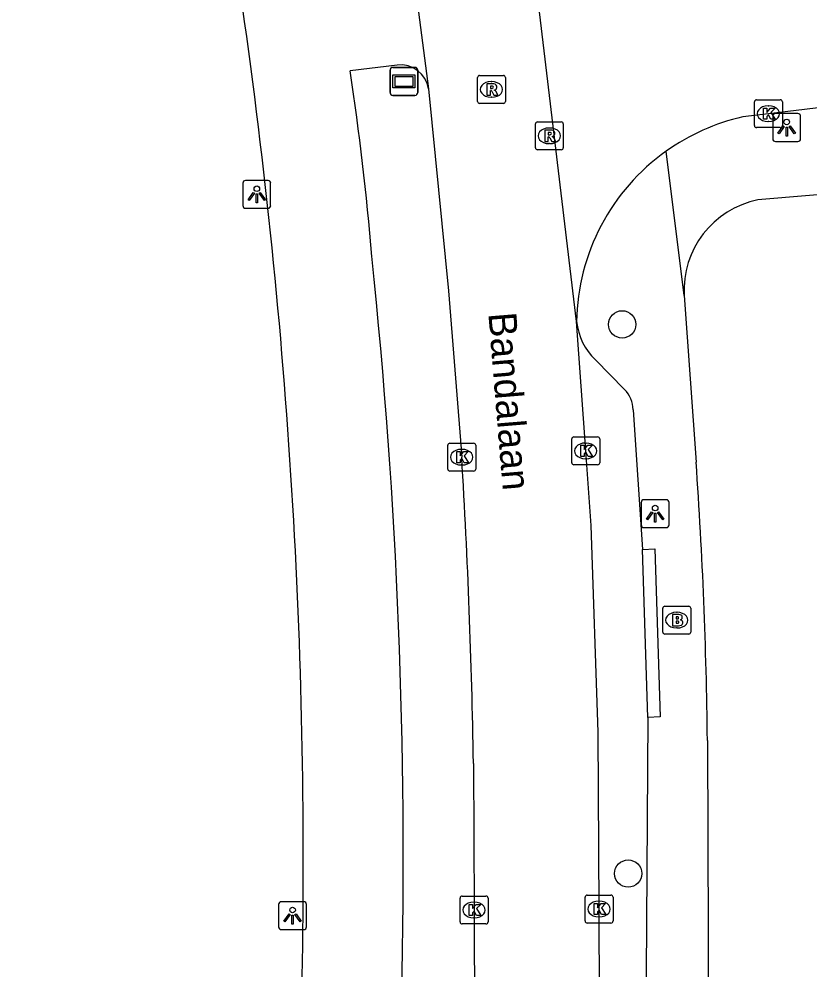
# Model space of a CAD drawing. Extents: x 162880 to 165536, y 384011 to 385179.
# Drawn here: x 163777.66 to 163806, y 384340.61 to 384374.68 of the extents above; entities that cross this region are included whole.
import ezdxf

# ---------------------------------------------------------------- set-up
doc = ezdxf.new("R2010")
doc.units = 0
for name, color, linetype in [('IMGEO_Boom', 7, 'Continuous'), ('IMGEO_Brandkraan', 7, 'Continuous'), ('IMGEO_Fietspad_gesloten', 7, 'Continuous'), ('IMGEO_Kolk', 7, 'Continuous'), ('IMGEO_Lichtpunt', 7, 'Continuous'), ('IMGEO_Openbare_ruimte_label', 7, 'Continuous'), ('IMGEO_Rijbaan_lokaal_open', 7, 'Continuous'), ('IMGEO_Rioolput', 7, 'Continuous'), ('IMGEO_Straatnaambord', 7, 'Continuous'), ('IMGEO_Voetpad_open', 7, 'Continuous')]:
    doc.layers.add(name, color=color, linetype=linetype)

msp = doc.modelspace()

# ---------------------------------------------------------------- linework, layer by layer
at = {"layer": 'IMGEO_Boom'}
for centre in [(163799.272, 384363.738), (163799.484, 384344.065)]:
    msp.add_circle(centre, 0.489, dxfattribs=at)
at = {"layer": 'IMGEO_Brandkraan'}
for p, q in [((163800.727, 384352.718), (163800.727, 384353.57)), ((163800.802, 384353.644), (163801.654, 384353.644)), ((163801.215, 384353.424), (163801.24, 384353.424)), ((163801.728, 384353.57), (163801.728, 384352.718)), ((163801.238, 384352.864), (163801.213, 384352.864)), ((163801.654, 384352.644), (163800.802, 384352.644))]:
    msp.add_line(p, q, dxfattribs=at)
for points in [[(163800.727, 384352.718), (163800.727, 384353.57)], [(163800.802, 384353.644), (163801.654, 384353.644)], [(163801.728, 384353.57), (163801.728, 384352.718)], [(163801.075, 384353.344), (163801.075, 384352.944), (163801.288, 384352.944)], [(163801.306, 384353.344), (163801.075, 384353.344)], [(163801.254, 384353.263), (163801.2, 384353.263), (163801.2, 384353.187)], [(163801.2, 384353.187), (163801.253, 384353.187)], [(163801.262, 384353.111), (163801.2, 384353.111), (163801.2, 384353.03)], [(163801.2, 384353.03), (163801.262, 384353.03)], [(163801.654, 384352.644), (163800.802, 384352.644)]]:
    msp.add_lwpolyline(points, dxfattribs=at)
for centre, radius, start, end in [((163800.804, 384353.568), 0.0765, 91.552, 178.448), ((163800.804, 384353.568), 0.0765, 91.552, 178.448), ((163801.652, 384353.568), 0.0765, 1.552, 88.448), ((163801.652, 384353.568), 0.0765, 1.552, 88.448), ((163801.255, 384353.225), 0.0379, 267.8285, 90.9355), ((163801.263, 384353.07), 0.0404, 269.8759, 90.5077), ((163801.31, 384353.199), 0.145, 59.4692, 91.5367), ((163801.335, 384353.246), 0.0922, 285.5137, 58.1501), ((163801.34, 384353.054), 0.105, 301.3115, 78.989), ((163801.294, 384353.195), 0.251, 268.6676, 293.5347), ((163800.804, 384352.72), 0.0765, 181.552, 268.448), ((163800.804, 384352.72), 0.0765, 181.552, 268.448), ((163801.652, 384352.72), 0.0765, 271.552, 358.448), ((163801.652, 384352.72), 0.0765, 271.552, 358.448)]:
    msp.add_arc(centre, radius, start, end, dxfattribs=at)
for centre, major_axis, ratio, start_param, end_param in [((163801.214, 384353.144), (-0.387, 0.002), 0.722429, 4.712389, 7.853982), ((163801.239, 384353.144), (-0.39, 0.002), 0.717154, 1.570796, 4.712389)]:
    msp.add_ellipse(centre, major_axis=major_axis, ratio=ratio, start_param=start_param, end_param=end_param, dxfattribs=at)
at = {"layer": 'IMGEO_Fietspad_gesloten'}
msp.add_lwpolyline([(163791.215, 384373.027), (163789.527, 384372.815)], dxfattribs=at)
for centre, radius, start, end in [((163573.957, 384346.303), 213.668, 7.60789, 18.44351), ((163572.064, 384344.537), 215.784, 358.75219, 8.00605), ((163791.326, 384372.009), 1.025, 9.1222, 96.2453), ((163694.154, 384358.347), 96.464, 4.65458, 8.62589), ((163586.511, 384344.707), 204.917, 358.59434, 6.01366)]:
    msp.add_arc(centre, radius, start, end, dxfattribs=at)
at = {"layer": 'IMGEO_Kolk'}
for p, q in [((163804.01, 384370.858), (163804.01, 384371.71)), ((163804.085, 384371.784), (163804.937, 384371.784)), ((163804.498, 384371.564), (163804.523, 384371.564)), ((163805.011, 384371.71), (163805.011, 384370.858)), ((163804.521, 384371.004), (163804.496, 384371.004)), ((163804.937, 384370.784), (163804.085, 384370.784)), ((163797.466, 384358.781), (163797.466, 384359.633)), ((163797.541, 384359.707), (163798.393, 384359.707)), ((163798.467, 384359.633), (163798.467, 384358.781)), ((163793.022, 384358.555), (163793.022, 384359.407)), ((163793.097, 384359.481), (163793.949, 384359.481)), ((163793.51, 384359.261), (163793.535, 384359.261)), ((163794.023, 384359.407), (163794.023, 384358.555)), ((163797.954, 384359.487), (163797.979, 384359.487)), ((163797.977, 384358.927), (163797.952, 384358.927)), ((163793.533, 384358.701), (163793.508, 384358.701)), ((163798.393, 384358.707), (163797.541, 384358.707)), ((163793.949, 384358.481), (163793.097, 384358.481)), ((163793.539, 384343.261), (163794.391, 384343.261)), ((163797.942, 384342.369), (163797.942, 384343.221)), ((163798.017, 384343.295), (163798.869, 384343.295)), ((163798.943, 384343.221), (163798.943, 384342.369)), ((163793.464, 384342.335), (163793.464, 384343.187)), ((163793.952, 384343.041), (163793.977, 384343.041)), ((163794.465, 384343.187), (163794.465, 384342.335)), ((163798.43, 384343.075), (163798.455, 384343.075)), ((163794.391, 384342.261), (163793.539, 384342.261)), ((163793.975, 384342.481), (163793.95, 384342.481)), ((163798.869, 384342.295), (163798.017, 384342.295)), ((163798.453, 384342.515), (163798.428, 384342.515))]:
    msp.add_line(p, q, dxfattribs=at)
for points in [[(163804.01, 384370.858), (163804.01, 384371.71)], [(163804.085, 384371.784), (163804.937, 384371.784)], [(163804.331, 384371.484), (163804.454, 384371.484), (163804.454, 384371.333), (163804.584, 384371.484), (163804.748, 384371.484), (163804.602, 384371.333), (163804.755, 384371.084), (163804.603, 384371.084), (163804.518, 384371.248), (163804.454, 384371.181), (163804.454, 384371.084), (163804.331, 384371.084), (163804.331, 384371.484)], [(163805.011, 384371.71), (163805.011, 384370.858)], [(163804.937, 384370.784), (163804.085, 384370.784)], [(163797.466, 384358.781), (163797.466, 384359.633)], [(163797.541, 384359.707), (163798.393, 384359.707)], [(163798.467, 384359.633), (163798.467, 384358.781)], [(163793.022, 384358.555), (163793.022, 384359.407)], [(163793.097, 384359.481), (163793.949, 384359.481)], [(163794.023, 384359.407), (163794.023, 384358.555)], [(163797.787, 384359.407), (163797.91, 384359.407), (163797.91, 384359.256), (163798.04, 384359.407), (163798.204, 384359.407), (163798.058, 384359.256), (163798.211, 384359.007), (163798.059, 384359.007), (163797.974, 384359.171), (163797.91, 384359.104), (163797.91, 384359.007), (163797.787, 384359.007), (163797.787, 384359.407)], [(163793.343, 384359.181), (163793.466, 384359.181), (163793.466, 384359.03), (163793.596, 384359.181), (163793.76, 384359.181), (163793.614, 384359.03), (163793.767, 384358.781), (163793.615, 384358.781), (163793.53, 384358.945), (163793.466, 384358.878), (163793.466, 384358.781), (163793.343, 384358.781), (163793.343, 384359.181)], [(163798.393, 384358.707), (163797.541, 384358.707)], [(163793.949, 384358.481), (163793.097, 384358.481)], [(163793.539, 384343.261), (163794.391, 384343.261)], [(163797.942, 384342.369), (163797.942, 384343.221)], [(163798.017, 384343.295), (163798.869, 384343.295)], [(163798.943, 384343.221), (163798.943, 384342.369)], [(163793.464, 384342.335), (163793.464, 384343.187)], [(163793.785, 384342.961), (163793.908, 384342.961), (163793.908, 384342.81), (163794.038, 384342.961), (163794.202, 384342.961), (163794.056, 384342.81), (163794.209, 384342.561), (163794.057, 384342.561), (163793.972, 384342.725), (163793.908, 384342.658), (163793.908, 384342.561), (163793.785, 384342.561), (163793.785, 384342.961)], [(163794.465, 384343.187), (163794.465, 384342.335)], [(163798.263, 384342.995), (163798.386, 384342.995), (163798.386, 384342.844), (163798.516, 384342.995), (163798.68, 384342.995), (163798.534, 384342.844), (163798.687, 384342.595), (163798.535, 384342.595), (163798.45, 384342.759), (163798.386, 384342.692), (163798.386, 384342.595), (163798.263, 384342.595), (163798.263, 384342.995)], [(163794.391, 384342.261), (163793.539, 384342.261)], [(163798.869, 384342.295), (163798.017, 384342.295)]]:
    msp.add_lwpolyline(points, dxfattribs=at)
for centre, start, end in [((163804.087, 384371.708), 91.552, 178.448), ((163804.087, 384371.708), 91.552, 178.448), ((163804.935, 384371.708), 1.552, 88.448), ((163804.935, 384371.708), 1.552, 88.448), ((163804.087, 384370.86), 181.552, 268.448), ((163804.087, 384370.86), 181.552, 268.448), ((163804.935, 384370.86), 271.552, 358.448), ((163804.935, 384370.86), 271.552, 358.448), ((163797.543, 384359.631), 91.552, 178.448), ((163797.543, 384359.631), 91.552, 178.448), ((163798.391, 384359.631), 1.552, 88.448), ((163798.391, 384359.631), 1.552, 88.448), ((163793.099, 384359.405), 91.552, 178.448), ((163793.099, 384359.405), 91.552, 178.448), ((163793.947, 384359.405), 1.552, 88.448), ((163793.947, 384359.405), 1.552, 88.448), ((163793.099, 384358.557), 181.552, 268.448), ((163793.099, 384358.557), 181.552, 268.448), ((163793.947, 384358.557), 271.552, 358.448), ((163793.947, 384358.557), 271.552, 358.448), ((163797.543, 384358.783), 181.552, 268.448), ((163797.543, 384358.783), 181.552, 268.448), ((163798.391, 384358.783), 271.552, 358.448), ((163798.391, 384358.783), 271.552, 358.448), ((163793.541, 384343.185), 91.552, 178.448), ((163793.541, 384343.185), 91.552, 178.448), ((163794.389, 384343.185), 1.552, 88.448), ((163794.389, 384343.185), 1.552, 88.448), ((163798.019, 384343.219), 91.552, 178.448), ((163798.019, 384343.219), 91.552, 178.448), ((163798.867, 384343.219), 1.552, 88.448), ((163798.867, 384343.219), 1.552, 88.448), ((163793.541, 384342.337), 181.552, 268.448), ((163793.541, 384342.337), 181.552, 268.448), ((163794.389, 384342.337), 271.552, 358.448), ((163794.389, 384342.337), 271.552, 358.448), ((163798.019, 384342.371), 181.552, 268.448), ((163798.019, 384342.371), 181.552, 268.448), ((163798.867, 384342.371), 271.552, 358.448), ((163798.867, 384342.371), 271.552, 358.448)]:
    msp.add_arc(centre, 0.0765, start, end, dxfattribs=at)
for centre, major_axis, ratio, start_param, end_param in [((163804.497, 384371.284), (-0.387, 0.002), 0.722429, 4.712389, 7.853982), ((163804.522, 384371.284), (-0.39, 0.002), 0.717154, 1.570796, 4.712389), ((163793.509, 384358.981), (-0.387, 0.002), 0.722429, 4.712389, 7.853982), ((163793.534, 384358.981), (-0.39, 0.002), 0.717154, 1.570796, 4.712389), ((163797.953, 384359.207), (-0.387, 0.002), 0.722429, 4.712389, 7.853982), ((163797.978, 384359.207), (-0.39, 0.002), 0.717154, 1.570796, 4.712389), ((163793.951, 384342.761), (-0.387, 0.002), 0.722429, 4.712389, 7.853982), ((163793.976, 384342.761), (-0.39, 0.002), 0.717154, 1.570796, 4.712389), ((163798.429, 384342.795), (-0.387, 0.002), 0.722429, 4.712389, 7.853982), ((163798.454, 384342.795), (-0.39, 0.002), 0.717154, 1.570796, 4.712389)]:
    msp.add_ellipse(centre, major_axis=major_axis, ratio=ratio, start_param=start_param, end_param=end_param, dxfattribs=at)
at = {"layer": 'IMGEO_Lichtpunt'}
for p, q in [((163804.666, 384371.191), (163804.666, 384370.384)), ((163804.666, 384371.191), (163804.666, 384370.384)), ((163805.568, 384371.286), (163804.76, 384371.286)), ((163805.568, 384371.286), (163804.76, 384371.286)), ((163805.662, 384370.384), (163805.662, 384371.191)), ((163805.662, 384370.384), (163805.662, 384371.191)), ((163804.76, 384370.29), (163805.568, 384370.29)), ((163804.76, 384370.29), (163805.568, 384370.29)), ((163785.682, 384368.798), (163785.682, 384367.991)), ((163785.682, 384368.798), (163785.682, 384367.991)), ((163786.584, 384368.893), (163785.776, 384368.893)), ((163786.584, 384368.893), (163785.776, 384368.893)), ((163786.678, 384367.991), (163786.678, 384368.798)), ((163786.678, 384367.991), (163786.678, 384368.798)), ((163785.776, 384367.897), (163786.584, 384367.897)), ((163785.776, 384367.897), (163786.584, 384367.897)), ((163799.954, 384357.361), (163799.954, 384356.554)), ((163799.954, 384357.361), (163799.954, 384356.554)), ((163800.856, 384357.456), (163800.048, 384357.456)), ((163800.856, 384357.456), (163800.048, 384357.456)), ((163800.95, 384356.554), (163800.95, 384357.361)), ((163800.95, 384356.554), (163800.95, 384357.361)), ((163800.048, 384356.46), (163800.856, 384356.46)), ((163800.048, 384356.46), (163800.856, 384356.46)), ((163786.964, 384342.963), (163786.964, 384342.156)), ((163786.964, 384342.963), (163786.964, 384342.156)), ((163787.866, 384343.058), (163787.058, 384343.058)), ((163787.866, 384343.058), (163787.058, 384343.058)), ((163787.96, 384342.156), (163787.96, 384342.963)), ((163787.96, 384342.156), (163787.96, 384342.963)), ((163787.058, 384342.062), (163787.866, 384342.062)), ((163787.058, 384342.062), (163787.866, 384342.062))]:
    msp.add_line(p, q, dxfattribs=at)
for points in [[(163805.04, 384370.855), (163805.079, 384370.827), (163804.891, 384370.565), (163804.853, 384370.592), (163805.04, 384370.855)], [(163805.142, 384370.807), (163805.189, 384370.807), (163805.189, 384370.485), (163805.142, 384370.485), (163805.142, 384370.807)], [(163805.252, 384370.827), (163805.29, 384370.854), (163805.477, 384370.592), (163805.438, 384370.564), (163805.252, 384370.827)], [(163786.056, 384368.462), (163786.095, 384368.434), (163785.907, 384368.172), (163785.869, 384368.199), (163786.056, 384368.462)], [(163786.158, 384368.414), (163786.205, 384368.414), (163786.205, 384368.092), (163786.158, 384368.092), (163786.158, 384368.414)], [(163786.268, 384368.434), (163786.306, 384368.461), (163786.493, 384368.199), (163786.454, 384368.171), (163786.268, 384368.434)], [(163800.328, 384357.025), (163800.367, 384356.997), (163800.179, 384356.735), (163800.141, 384356.762), (163800.328, 384357.025)], [(163800.43, 384356.977), (163800.477, 384356.977), (163800.477, 384356.655), (163800.43, 384356.655), (163800.43, 384356.977)], [(163800.54, 384356.997), (163800.578, 384357.024), (163800.765, 384356.762), (163800.726, 384356.734), (163800.54, 384356.997)], [(163787.338, 384342.627), (163787.377, 384342.599), (163787.189, 384342.337), (163787.151, 384342.364), (163787.338, 384342.627)], [(163787.44, 384342.579), (163787.487, 384342.579), (163787.487, 384342.257), (163787.44, 384342.257), (163787.44, 384342.579)], [(163787.55, 384342.599), (163787.588, 384342.626), (163787.775, 384342.364), (163787.736, 384342.336), (163787.55, 384342.599)]]:
    msp.add_lwpolyline(points, dxfattribs=at)
for centre in [(163805.165, 384370.989), (163786.181, 384368.596), (163800.453, 384357.159), (163787.463, 384342.761)]:
    msp.add_circle(centre, 0.0994, dxfattribs=at)
for centre, start, end in [((163804.76, 384371.191), 90, 180), ((163804.76, 384371.191), 90, 180), ((163805.568, 384371.191), 0, 90), ((163805.568, 384371.191), 0, 90), ((163804.76, 384370.384), 180, 270), ((163804.76, 384370.384), 180, 270), ((163805.568, 384370.384), 270, 0), ((163805.568, 384370.384), 270, 360), ((163785.776, 384368.798), 90, 180), ((163785.776, 384368.798), 90, 180), ((163786.584, 384368.798), 0, 90), ((163786.584, 384368.798), 0, 90), ((163785.776, 384367.991), 180, 270), ((163785.776, 384367.991), 180, 270), ((163786.584, 384367.991), 270, 0), ((163786.584, 384367.991), 270, 360), ((163800.048, 384357.361), 90, 180), ((163800.048, 384357.361), 90, 180), ((163800.856, 384357.361), 0, 90), ((163800.856, 384357.361), 0, 90), ((163800.048, 384356.554), 180, 270), ((163800.048, 384356.554), 180, 270), ((163800.856, 384356.554), 270, 0), ((163800.856, 384356.554), 270, 360), ((163787.058, 384342.963), 90, 180), ((163787.058, 384342.963), 90, 180), ((163787.866, 384342.963), 0, 90), ((163787.866, 384342.963), 0, 90), ((163787.058, 384342.156), 180, 270), ((163787.058, 384342.156), 180, 270), ((163787.866, 384342.156), 270, 0), ((163787.866, 384342.156), 270, 360)]:
    msp.add_arc(centre, 0.0946, start, end, dxfattribs=at)
at = {"layer": 'IMGEO_Rijbaan_lokaal_open'}
for points in [[(163797.641, 384363.843), (163795.608, 384380.841)], [(163791.826, 384376.032), (163792.338, 384372.171)], [(163824.303, 384373.665), (163824.051, 384373.635), (163821.852, 384373.367), (163804.511, 384371.285), (163803.596, 384371.169)], [(163792.338, 384372.171), (163793.045, 384364.945), (163793.524, 384358.981)], [(163798.524, 384322.164), (163798.514, 384323.297), (163798.442, 384342.795), (163798.415, 384349.126), (163798.161, 384356.538), (163797.966, 384359.207), (163797.641, 384363.843)], [(163793.942, 384348.009), (163793.966, 384342.761), (163794.029, 384323.01), (163794.044, 384316.879)]]:
    msp.add_lwpolyline(points, dxfattribs=at)
for centre, radius, start, end in [((163805.265, 384363.734), 7.62, 102.6542, 125.3908), ((163805.267, 384363.727), 7.627, 125.3714, 179.1278), ((163547.024, 384344.096), 246.949, 0.90788, 3.4556)]:
    msp.add_arc(centre, radius, start, end, dxfattribs=at)
at = {"layer": 'IMGEO_Rioolput'}
for p, q in [((163794.088, 384371.727), (163794.088, 384372.579)), ((163794.163, 384372.653), (163795.015, 384372.653)), ((163795.089, 384372.579), (163795.089, 384371.727)), ((163794.576, 384372.433), (163794.601, 384372.433)), ((163794.599, 384371.873), (163794.574, 384371.873)), ((163795.015, 384371.653), (163794.163, 384371.653)), ((163796.162, 384370.066), (163796.162, 384370.918)), ((163796.237, 384370.992), (163797.089, 384370.992)), ((163797.163, 384370.918), (163797.163, 384370.066)), ((163796.65, 384370.772), (163796.675, 384370.772)), ((163796.673, 384370.212), (163796.648, 384370.212)), ((163797.089, 384369.992), (163796.237, 384369.992))]:
    msp.add_line(p, q, dxfattribs=at)
for points in [[(163794.088, 384371.727), (163794.088, 384372.579)], [(163794.163, 384372.653), (163795.015, 384372.653)], [(163795.089, 384372.579), (163795.089, 384371.727)], [(163794.677, 384372.351), (163794.425, 384372.353), (163794.425, 384371.953)], [(163794.603, 384372.272), (163794.549, 384372.272), (163794.549, 384372.191)], [(163794.549, 384372.191), (163794.601, 384372.191)], [(163794.425, 384371.953), (163794.549, 384371.953), (163794.549, 384372.115), (163794.56, 384372.115)], [(163794.607, 384372.086), (163794.678, 384371.953), (163794.818, 384371.953), (163794.753, 384372.079)], [(163795.015, 384371.653), (163794.163, 384371.653)], [(163796.162, 384370.066), (163796.162, 384370.918)], [(163796.237, 384370.992), (163797.089, 384370.992)], [(163797.163, 384370.918), (163797.163, 384370.066)], [(163796.751, 384370.69), (163796.499, 384370.692), (163796.499, 384370.292)], [(163796.499, 384370.292), (163796.623, 384370.292), (163796.623, 384370.454), (163796.634, 384370.454)], [(163796.677, 384370.611), (163796.623, 384370.611), (163796.623, 384370.53)], [(163796.623, 384370.53), (163796.675, 384370.53)], [(163796.681, 384370.425), (163796.752, 384370.292), (163796.892, 384370.292), (163796.827, 384370.418)], [(163797.089, 384369.992), (163796.237, 384369.992)]]:
    msp.add_lwpolyline(points, dxfattribs=at)
for centre, radius, start, end in [((163794.165, 384372.577), 0.0765, 91.552, 178.448), ((163794.165, 384372.577), 0.0765, 91.552, 178.448), ((163795.013, 384372.577), 0.0765, 1.552, 88.448), ((163795.013, 384372.577), 0.0765, 1.552, 88.448), ((163794.585, 384372.38), 0.19, 274.7715, 282.9687), ((163794.609, 384372.176), 0.0964, 77.0061, 93.1865), ((163794.623, 384372.233), 0.0378, 276.6634, 79.6772), ((163794.676, 384372.241), 0.109, 350.3612, 89.416), ((163794.674, 384372.241), 0.112, 277.5842, 350.9817), ((163794.559, 384372.062), 0.0533, 26.0293, 88.6989), ((163794.658, 384372.026), 0.108, 29.5134, 73.7905), ((163794.165, 384371.729), 0.0765, 181.552, 268.448), ((163794.165, 384371.729), 0.0765, 181.552, 268.448), ((163795.013, 384371.729), 0.0765, 271.552, 358.448), ((163795.013, 384371.729), 0.0765, 271.552, 358.448), ((163796.239, 384370.916), 0.0765, 91.552, 178.448), ((163796.239, 384370.916), 0.0765, 91.552, 178.448), ((163797.087, 384370.916), 0.0765, 1.552, 88.448), ((163797.087, 384370.916), 0.0765, 1.552, 88.448), ((163796.633, 384370.401), 0.0533, 26.0293, 88.6989), ((163796.659, 384370.719), 0.19, 274.7715, 282.9687), ((163796.683, 384370.515), 0.0964, 77.0061, 93.1865), ((163796.697, 384370.572), 0.0378, 276.6634, 79.6772), ((163796.75, 384370.58), 0.109, 350.3612, 89.416), ((163796.748, 384370.58), 0.112, 277.5842, 350.9817), ((163796.732, 384370.365), 0.108, 29.5134, 73.7905), ((163796.239, 384370.068), 0.0765, 181.552, 268.448), ((163796.239, 384370.068), 0.0765, 181.552, 268.448), ((163797.087, 384370.068), 0.0765, 271.552, 358.448), ((163797.087, 384370.068), 0.0765, 271.552, 358.448)]:
    msp.add_arc(centre, radius, start, end, dxfattribs=at)
for centre, major_axis, ratio, start_param, end_param in [((163794.575, 384372.153), (-0.387, 0.002), 0.722429, 4.712389, 7.853982), ((163794.6, 384372.153), (-0.39, 0.002), 0.717154, 1.570796, 4.712389), ((163796.649, 384370.492), (-0.387, 0.002), 0.722429, 4.712389, 7.853982), ((163796.674, 384370.492), (-0.39, 0.002), 0.717154, 1.570796, 4.712389)]:
    msp.add_ellipse(centre, major_axis=major_axis, ratio=ratio, start_param=start_param, end_param=end_param, dxfattribs=at)
at = {"layer": 'IMGEO_Straatnaambord'}
for p, q in [((163790.957, 384372.041), (163790.957, 384372.841)), ((163790.957, 384372.841), (163790.957, 384372.041)), ((163791.057, 384372.941), (163791.847, 384372.941)), ((163791.847, 384372.941), (163791.057, 384372.941)), ((163791.947, 384372.841), (163791.947, 384372.041)), ((163791.947, 384372.041), (163791.947, 384372.841)), ((163791.847, 384371.941), (163791.057, 384371.941)), ((163791.057, 384371.941), (163791.847, 384371.941))]:
    msp.add_line(p, q, dxfattribs=at)
for points in [[(163791.058, 384372.673), (163791.846, 384372.673), (163791.846, 384372.209), (163791.058, 384372.209), (163791.058, 384372.673)], [(163791.123, 384372.608), (163791.123, 384372.274), (163791.781, 384372.274), (163791.781, 384372.608), (163791.123, 384372.608)]]:
    msp.add_lwpolyline(points, dxfattribs=at)
for centre, start, end in [((163791.057, 384372.841), 90, 180), ((163791.057, 384372.841), 90, 180), ((163791.847, 384372.841), 0, 90), ((163791.847, 384372.841), 360, 90), ((163791.057, 384372.041), 180, 270), ((163791.057, 384372.041), 180, 270), ((163791.847, 384372.041), 270, 0), ((163791.847, 384372.041), 270, 0)]:
    msp.add_arc(centre, 0.1, start, end, dxfattribs=at)
at = {"layer": 'IMGEO_Voetpad_open'}
for points in [[(163871.845, 384381.733), (163828.311, 384370.22), (163828.207, 384370.211), (163817.519, 384369.317), (163804.137, 384368.197)], [(163801.492, 384364.772), (163800.852, 384369.946)], [(163801.492, 384364.772), (163801.92, 384358.803)], [(163798.312, 384362.467), (163799.355, 384361.402)], [(163799.66, 384360.68), (163799.994, 384355.68)], [(163799.994, 384355.68), (163800.439, 384355.703), (163800.638, 384349.682), (163800.186, 384349.654)], [(163800.186, 384349.654), (163799.994, 384355.68)], [(163800.186, 384349.654), (163800.123, 384338.651)], [(163802.324, 384348.829), (163802.427, 384320.83)]]:
    msp.add_lwpolyline(points, dxfattribs=at)
for centre, radius, start, end in [((163804.796, 384364.955), 3.309, 101.4804, 183.1645), ((163799.826, 384364.057), 2.196, 185.5935, 226.3984), ((163798.683, 384360.693), 0.977, 359.2642, 46.5379), ((163636.355, 384347.102), 165.978, 0.59633, 4.0427)]:
    msp.add_arc(centre, radius, start, end, dxfattribs=at)

# ---------------------------------------------------------------- texts
at = {"layer": 'IMGEO_Openbare_ruimte_label'}
msp.add_text('Bandalaan', height=1, rotation=274.7018, dxfattribs=at).set_placement((163794.475, 384364.133))

doc.saveas('drawing.dxf')
